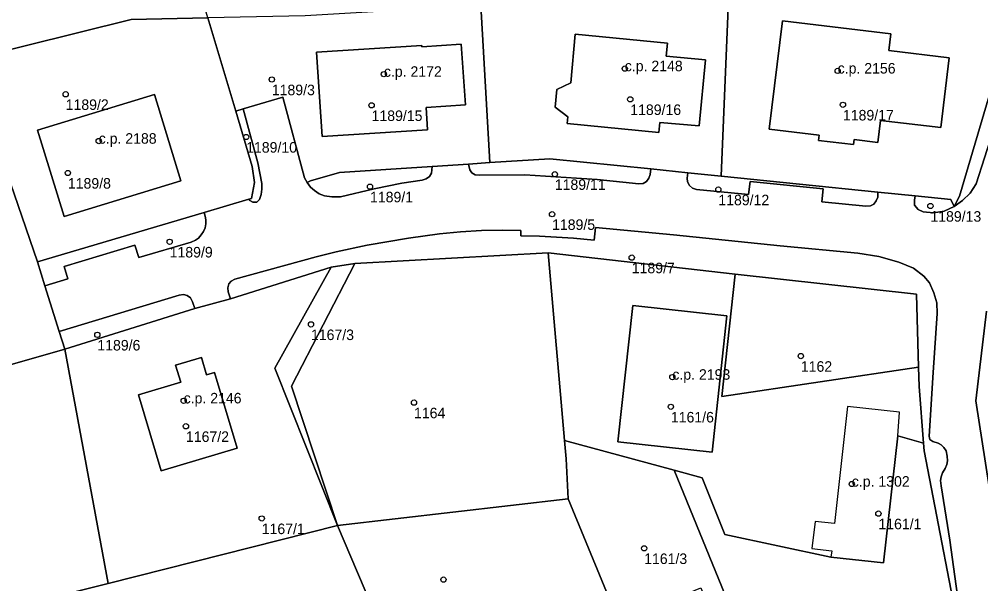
# Model space of a CAD drawing. Extents: x -878211 to -870363, y -1058464 to -1052522.
# Drawn here: x -875500 to -875408.6, y -1056384.3 to -1056330.6 of the extents above; entities that cross this region are included whole.
import ezdxf

# ---------------------------------------------------------------- set-up
doc = ezdxf.new("R2010")
doc.units = 0
for name, color, linetype in [('Vrstva 50', 7, 'Continuous'), ('Vrstva 51', 7, 'Continuous'), ('Vrstva 52', 7, 'Continuous')]:
    doc.layers.add(name, color=color, linetype=linetype)

msp = doc.modelspace()

# ---------------------------------------------------------------- linework, layer by layer
at = {"layer": 'Vrstva 50'}
for centre in [(-875465.34, -1056335.83994), (-875442.45, -1056335.30994), (-875422.22, -1056335.52994), (-875475.99, -1056336.34994), (-875495.58, -1056337.74994), (-875441.93, -1056338.22994), (-875466.51, -1056338.79994), (-875421.72, -1056338.74994), (-875492.44, -1056342.19994), (-875478.43, -1056341.80994), (-875495.37, -1056345.22994), (-875449.1, -1056345.34994), (-875466.66, -1056346.52994), (-875433.56, -1056346.80994), (-875413.41, -1056348.36994), (-875449.36, -1056349.14994), (-875485.7, -1056351.76994), (-875441.79, -1056353.26994), (-875472.27, -1056359.61994), (-875492.57, -1056360.60994), (-875425.72, -1056362.62994), (-875437.93, -1056364.62994), (-875484.37, -1056366.87994), (-875462.48, -1056367.04994), (-875438.07, -1056367.44994), (-875484.15, -1056369.29994), (-875420.88, -1056374.78994), (-875418.35, -1056377.59994), (-875476.95, -1056378.05994), (-875440.61, -1056380.89994), (-875459.68, -1056383.86994)]:
    msp.add_circle(centre, 0.25, dxfattribs=at)
at = {"layer": 'Vrstva 51'}
for points in [[(-875418.39, -1056347.04), (-875414.86, -1056347.4), (-875411.47, -1056347.74), (-875411.16, -1056348.42), (-875410.64, -1056347.42), (-875406.59, -1056333.71), (-875400.67, -1056314.05), (-875403.11, -1056310.38), (-875415.33, -1056308.13), (-875420.85, -1056302.48), (-875424.03, -1056302.61), (-875428.34, -1056302.78), (-875431.52, -1056302.9), (-875433.3, -1056345.53)], [(-875449.57, -1056343.88), (-875439.97, -1056344.85), (-875436.47, -1056345.21), (-875433.3, -1056345.53), (-875431.52, -1056302.9), (-875432.16, -1056302.93), (-875436.29, -1056303.09), (-875440.8, -1056303.7), (-875441.2, -1056304.28), (-875448.56, -1056304.49), (-875441.02, -1056328.43), (-875456.13, -1056329.31), (-875455.26, -1056344.25)], [(-875504.67, -1056322.59), (-875504.56, -1056334.43), (-875489.37, -1056330.63), (-875482.06, -1056330.48), (-875486.78, -1056314.58), (-875495.44, -1056318.53)], [(-875478.72, -1056339.14), (-875474.96, -1056338.03), (-875472.87, -1056345.69), (-875472.64, -1056346.14), (-875472.33, -1056345.99), (-875469.56, -1056345.17), (-875460.75, -1056344.6), (-875457.31, -1056344.38), (-875455.26, -1056344.25), (-875456.13, -1056329.31), (-875472.81, -1056330.29), (-875482.06, -1056330.48), (-875479.42, -1056339.35)], [(-875477.91, -1056347.65), (-875477.65, -1056346.14), (-875477.86, -1056344.63), (-875479.42, -1056339.35), (-875482.06, -1056330.48), (-875489.37, -1056330.63), (-875504.56, -1056334.43), (-875503.24, -1056337.88), (-875501.96, -1056342.97), (-875498.26, -1056353.69), (-875482.41, -1056348.99), (-875478.17, -1056347.73)], [(-875420.65, -1056342.04), (-875418.41, -1056342.34), (-875418.16, -1056340.24), (-875412.42, -1056340.92), (-875411.61, -1056334.28), (-875417.36, -1056333.58), (-875417.17, -1056332.02), (-875427.47, -1056330.76), (-875428.73, -1056341.06), (-875423.99, -1056341.64), (-875424.05, -1056342.14), (-875420.72, -1056342.54)], [(-875420.65, -1056342.04), (-875420.72, -1056342.54), (-875424.05, -1056342.14), (-875423.99, -1056341.64), (-875428.73, -1056341.06), (-875427.47, -1056330.76), (-875417.17, -1056332.02), (-875417.36, -1056333.58), (-875411.61, -1056334.28), (-875412.42, -1056340.92), (-875418.16, -1056340.24), (-875418.41, -1056342.34)], [(-875438.38, -1056332.89), (-875447.15, -1056332.03), (-875447.59, -1056336.67), (-875448.9, -1056337.31), (-875449.05, -1056338.99), (-875447.87, -1056339.9), (-875447.93, -1056340.53), (-875439.21, -1056341.39), (-875439.12, -1056340.43), (-875435.37, -1056340.75), (-875434.78, -1056334.48), (-875438.51, -1056334.12)], [(-875438.38, -1056332.89), (-875438.51, -1056334.12), (-875434.78, -1056334.48), (-875435.37, -1056340.75), (-875439.12, -1056340.43), (-875439.21, -1056341.39), (-875447.93, -1056340.53), (-875447.87, -1056339.9), (-875449.05, -1056338.99), (-875448.9, -1056337.31), (-875447.59, -1056336.67), (-875447.15, -1056332.03)], [(-875471.22, -1056341.75), (-875471.74, -1056333.76), (-875461.75, -1056333.11), (-875461.74, -1056333.24), (-875458, -1056333), (-875457.6, -1056338.77), (-875461.32, -1056339.02), (-875461.21, -1056341.12)], [(-875471.22, -1056341.75), (-875461.21, -1056341.12), (-875461.32, -1056339.02), (-875457.6, -1056338.77), (-875458, -1056333), (-875461.74, -1056333.24), (-875461.75, -1056333.11), (-875471.74, -1056333.76)], [(-875487.14, -1056337.77), (-875498.27, -1056341.15), (-875495.73, -1056349.38), (-875484.64, -1056345.99)], [(-875487.14, -1056337.77), (-875484.64, -1056345.99), (-875495.73, -1056349.38), (-875498.27, -1056341.15)], [(-875479.42, -1056339.35), (-875477.86, -1056344.63), (-875477.65, -1056346.14), (-875477.91, -1056347.65), (-875478.17, -1056347.73), (-875478.08, -1056347.86), (-875477.81, -1056348.02), (-875477.41, -1056348.01), (-875477.17, -1056347.76), (-875476.99, -1056347.28), (-875476.93, -1056346.76), (-875476.94, -1056346.24), (-875477.12, -1056345.25), (-875477.31, -1056344.26), (-875478.72, -1056339.14)], [(-875496.2, -1056360.29), (-875497.55, -1056355.97), (-875498.26, -1056353.69), (-875501.96, -1056342.97), (-875525.82, -1056349.47), (-875520.61, -1056369.18), (-875511.97, -1056366.64), (-875495.67, -1056361.98)], [(-875455.26, -1056344.25), (-875457.31, -1056344.38), (-875457.18, -1056344.92), (-875456.97, -1056345.22), (-875456.66, -1056345.41), (-875456.24, -1056345.45), (-875451.94, -1056345.42), (-875445.06, -1056345.86), (-875441.12, -1056346.26), (-875440.71, -1056346.22), (-875440.39, -1056346.03), (-875440.15, -1056345.72), (-875440.03, -1056345.37), (-875439.97, -1056344.85), (-875449.57, -1056343.88)], [(-875460.75, -1056344.6), (-875469.56, -1056345.17), (-875472.33, -1056345.99), (-875472.64, -1056346.14), (-875472.31, -1056346.58), (-875471.92, -1056346.91), (-875471.49, -1056347.2), (-875471, -1056347.39), (-875470.3, -1056347.5), (-875469.48, -1056347.49), (-875466.25, -1056346.73), (-875463.64, -1056346.21), (-875461.69, -1056345.9), (-875461.31, -1056345.79), (-875461.01, -1056345.57), (-875460.82, -1056345.24)], [(-875418.39, -1056347.04), (-875433.3, -1056345.53), (-875436.47, -1056345.21), (-875436.52, -1056345.72), (-875436.49, -1056346.08), (-875436.3, -1056346.41), (-875436.02, -1056346.68), (-875435.62, -1056346.8), (-875430.68, -1056347.27), (-875430.55, -1056346.03), (-875423.61, -1056346.74), (-875423.73, -1056347.97), (-875419.53, -1056348.38), (-875419.1, -1056348.35), (-875418.79, -1056348.18), (-875418.56, -1056347.89), (-875418.41, -1056347.54)], [(-875411.16, -1056348.42), (-875411.47, -1056347.74), (-875414.86, -1056347.4), (-875414.93, -1056347.81), (-875414.91, -1056348.29), (-875414.57, -1056348.69), (-875414.09, -1056348.92), (-875413.13, -1056349.03), (-875412.11, -1056348.85)], [(-875482.41, -1056348.99), (-875498.26, -1056353.69), (-875497.55, -1056355.97), (-875495.36, -1056355.29), (-875495.71, -1056354.11), (-875489.02, -1056352.08), (-875488.64, -1056353.26), (-875483.66, -1056351.79), (-875483.25, -1056351.62), (-875482.97, -1056351.42), (-875482.69, -1056351.12), (-875482.48, -1056350.8), (-875482.31, -1056350.43), (-875482.26, -1056350.05), (-875482.25, -1056349.68), (-875482.32, -1056349.33)], [(-875468.09, -1056353.84), (-875474.11, -1056365.49), (-875469.75, -1056378.72), (-875447.82, -1056376.19), (-875448.03, -1056372.4), (-875448.18, -1056370.64), (-875449.74, -1056352.83)], [(-875433.22, -1056366.46), (-875431.97, -1056354.86), (-875449.74, -1056352.83), (-875448.18, -1056370.64), (-875437.77, -1056373.48), (-875435.11, -1056374.21), (-875432.94, -1056379.59), (-875422.86, -1056381.73), (-875417.87, -1056382.28), (-875416.5, -1056370.22), (-875414.06, -1056370.92), (-875414.47, -1056365.51), (-875414.55, -1056363.67)], [(-875470.34, -1056354.17), (-875475.69, -1056363.77), (-875469.75, -1056378.72), (-875474.11, -1056365.49), (-875468.09, -1056353.84)], [(-875470.34, -1056354.17), (-875479.92, -1056357.2), (-875483.32, -1056358.1), (-875495.67, -1056361.98), (-875491.53, -1056384.23), (-875469.75, -1056378.72), (-875475.69, -1056363.77)], [(-875414.74, -1056356.76), (-875431.97, -1056354.86), (-875433.22, -1056366.46), (-875414.55, -1056363.67)], [(-875483.32, -1056358.1), (-875483.53, -1056357.47), (-875483.73, -1056357.1), (-875484.04, -1056356.87), (-875484.38, -1056356.77), (-875484.79, -1056356.83), (-875496.2, -1056360.29), (-875495.67, -1056361.98)], [(-875434.15, -1056371.76), (-875432.74, -1056358.81), (-875441.7, -1056357.82), (-875443.11, -1056370.78)], [(-875434.15, -1056371.76), (-875443.11, -1056370.78), (-875441.7, -1056357.82), (-875432.74, -1056358.81)], [(-875511.97, -1056366.64), (-875520.61, -1056369.18), (-875515.55, -1056390.28), (-875509.37, -1056388.69), (-875491.53, -1056384.23), (-875495.67, -1056361.98)], [(-875482.19, -1056364.4), (-875481.45, -1056364.18), (-875479.28, -1056371.38), (-875486.51, -1056373.54), (-875488.67, -1056366.31), (-875484.65, -1056365.12), (-875485.13, -1056363.5), (-875482.66, -1056362.78)], [(-875482.19, -1056364.4), (-875482.66, -1056362.78), (-875485.13, -1056363.5), (-875484.65, -1056365.12), (-875488.67, -1056366.31), (-875486.51, -1056373.54), (-875479.28, -1056371.38), (-875481.45, -1056364.18)], [(-875409.65, -1056393.92), (-875410.09, -1056391.85), (-875414.01, -1056371.62), (-875414.06, -1056370.92), (-875416.5, -1056370.22), (-875417.87, -1056382.28), (-875422.86, -1056381.73), (-875432.94, -1056379.59), (-875435.11, -1056374.21), (-875437.77, -1056373.48), (-875426.59, -1056400.84)], [(-875428.48, -1056401.62), (-875426.59, -1056400.84), (-875437.77, -1056373.48), (-875448.18, -1056370.64), (-875448.03, -1056372.4), (-875447.82, -1056376.19), (-875444.4, -1056384.5), (-875443.01, -1056387.86), (-875435.23, -1056384.66)], [(-875443.01, -1056387.86), (-875444.4, -1056384.5), (-875447.82, -1056376.19), (-875469.75, -1056378.72), (-875465.85, -1056387.89), (-875461.88, -1056386.4), (-875458.58, -1056387.04), (-875450.06, -1056385.51), (-875446.1, -1056395.74), (-875442.72, -1056404.03), (-875451.45, -1056407.55), (-875450.24, -1056410.42), (-875436.07, -1056404.72)], [(-875491.53, -1056384.23), (-875509.37, -1056388.69), (-875508.4, -1056403.06), (-875505.79, -1056403.96), (-875504.59, -1056404), (-875471.67, -1056391.84), (-875465.25, -1056389.28), (-875465.85, -1056387.89), (-875469.75, -1056378.72)]]:
    msp.add_lwpolyline(points, close=True, dxfattribs=at)
for points in [[(-875406.59, -1056333.71), (-875410.64, -1056347.42), (-875411.16, -1056348.42), (-875410.35, -1056347.86), (-875409.62, -1056347.16), (-875409.07, -1056346.25), (-875407.48, -1056341.33)], [(-875407.48, -1056341.33), (-875409.07, -1056346.25), (-875409.62, -1056347.16), (-875410.35, -1056347.86), (-875411.16, -1056348.42), (-875412.11, -1056348.85), (-875413.13, -1056349.03), (-875414.09, -1056348.92), (-875414.57, -1056348.69), (-875414.91, -1056348.29), (-875414.93, -1056347.81), (-875414.86, -1056347.4), (-875418.39, -1056347.04), (-875418.41, -1056347.54), (-875418.56, -1056347.89), (-875418.79, -1056348.18), (-875419.1, -1056348.35), (-875419.53, -1056348.38), (-875423.73, -1056347.97), (-875423.61, -1056346.74), (-875430.55, -1056346.03), (-875430.68, -1056347.27), (-875435.62, -1056346.8), (-875436.02, -1056346.68), (-875436.3, -1056346.41), (-875436.49, -1056346.08), (-875436.52, -1056345.72), (-875436.47, -1056345.21), (-875439.97, -1056344.85), (-875440.03, -1056345.37), (-875440.15, -1056345.72), (-875440.39, -1056346.03), (-875440.71, -1056346.22), (-875441.12, -1056346.26), (-875445.06, -1056345.86), (-875451.94, -1056345.42), (-875456.24, -1056345.45), (-875456.66, -1056345.41), (-875456.97, -1056345.22), (-875457.18, -1056344.92), (-875457.31, -1056344.38), (-875460.75, -1056344.6), (-875460.82, -1056345.24), (-875461.01, -1056345.57), (-875461.31, -1056345.79), (-875461.69, -1056345.9), (-875463.64, -1056346.21), (-875466.25, -1056346.73), (-875469.48, -1056347.49), (-875470.3, -1056347.5), (-875471, -1056347.39), (-875471.49, -1056347.2), (-875471.92, -1056346.91), (-875472.31, -1056346.58), (-875472.64, -1056346.14), (-875472.87, -1056345.69), (-875474.96, -1056338.03), (-875478.72, -1056339.14), (-875477.31, -1056344.26), (-875477.12, -1056345.25), (-875476.94, -1056346.24), (-875476.93, -1056346.76), (-875476.99, -1056347.28), (-875477.17, -1056347.76), (-875477.41, -1056348.01), (-875477.81, -1056348.02), (-875478.08, -1056347.86), (-875478.17, -1056347.73), (-875482.41, -1056348.99), (-875482.32, -1056349.33), (-875482.25, -1056349.68), (-875482.26, -1056350.05), (-875482.31, -1056350.43), (-875482.48, -1056350.8), (-875482.69, -1056351.12), (-875482.97, -1056351.42), (-875483.25, -1056351.62), (-875483.66, -1056351.79), (-875488.64, -1056353.26), (-875489.02, -1056352.08), (-875495.71, -1056354.11), (-875495.36, -1056355.29), (-875497.55, -1056355.97), (-875496.2, -1056360.29), (-875484.79, -1056356.83), (-875484.38, -1056356.77), (-875484.04, -1056356.87), (-875483.73, -1056357.1), (-875483.53, -1056357.47), (-875483.32, -1056358.1), (-875479.92, -1056357.2), (-875480.14, -1056356.54), (-875480.18, -1056356.16), (-875480.07, -1056355.77), (-875479.87, -1056355.5)], [(-875409.65, -1056393.92), (-875411.55, -1056380.14), (-875412.37, -1056374.97), (-875412.44, -1056374.44), (-875412.38, -1056374.09), (-875412.27, -1056373.74), (-875412.02, -1056373.31), (-875411.86, -1056372.94), (-875411.79, -1056372.57), (-875411.8, -1056372.13), (-875411.91, -1056371.65), (-875412.14, -1056371.33), (-875412.4, -1056371.07), (-875412.66, -1056370.9), (-875413.18, -1056370.74), (-875413.46, -1056370.55), (-875413.53, -1056370.23), (-875413.14, -1056364.18), (-875412.77, -1056358.6), (-875412.81, -1056357.58), (-875413.07, -1056356.62), (-875413.51, -1056355.68), (-875414.03, -1056355.03), (-875415.03, -1056354.28), (-875416.4, -1056353.72), (-875418.31, -1056353.17), (-875420.3, -1056352.86), (-875427.69, -1056352.14), (-875437.81, -1056351.11), (-875445.24, -1056350.41), (-875445.35, -1056351.62), (-875447.32, -1056351.44), (-875448.94, -1056351.32), (-875450.57, -1056351.25), (-875452.34, -1056351.19), (-875452.34, -1056350.71), (-875454.06, -1056350.68), (-875456.06, -1056350.71), (-875458.05, -1056350.81), (-875460.06, -1056351), (-875463.01, -1056351.42), (-875466.93, -1056352.1), (-875469.87, -1056352.71), (-875471.78, -1056353.19), (-875479.49, -1056355.31), (-875479.87, -1056355.5), (-875480.07, -1056355.77), (-875480.18, -1056356.16), (-875480.14, -1056356.54), (-875479.92, -1056357.2), (-875470.34, -1056354.17), (-875468.09, -1056353.84), (-875449.74, -1056352.83), (-875431.97, -1056354.86), (-875414.74, -1056356.76), (-875414.55, -1056363.67), (-875414.47, -1056365.51), (-875414.06, -1056370.92), (-875414.01, -1056371.62), (-875410.09, -1056391.85)], [(-875479.87, -1056355.5), (-875479.49, -1056355.31), (-875471.78, -1056353.19), (-875469.87, -1056352.71), (-875466.93, -1056352.1), (-875463.01, -1056351.42), (-875460.06, -1056351), (-875458.05, -1056350.81), (-875456.06, -1056350.71), (-875454.06, -1056350.68), (-875452.34, -1056350.71), (-875452.34, -1056351.19), (-875450.57, -1056351.25), (-875448.94, -1056351.32), (-875447.32, -1056351.44), (-875445.35, -1056351.62), (-875445.24, -1056350.41), (-875437.81, -1056351.11), (-875427.69, -1056352.14), (-875420.3, -1056352.86), (-875418.31, -1056353.17), (-875416.4, -1056353.72), (-875415.03, -1056354.28), (-875414.03, -1056355.03), (-875413.51, -1056355.68), (-875413.07, -1056356.62), (-875412.81, -1056357.58), (-875412.77, -1056358.6), (-875413.14, -1056364.18), (-875413.53, -1056370.23), (-875413.46, -1056370.55), (-875413.18, -1056370.74), (-875412.66, -1056370.9), (-875412.4, -1056371.07), (-875412.14, -1056371.33), (-875411.91, -1056371.65), (-875411.8, -1056372.13), (-875411.79, -1056372.57), (-875411.86, -1056372.94), (-875412.02, -1056373.31), (-875412.27, -1056373.74), (-875412.38, -1056374.09), (-875412.44, -1056374.44), (-875412.37, -1056374.97), (-875411.55, -1056380.14), (-875409.65, -1056393.92)], [(-875407.24, -1056378.74), (-875409.09, -1056366.89), (-875408.09, -1056358.35)], [(-875408.09, -1056358.35), (-875409.09, -1056366.89), (-875407.24, -1056378.74)]]:
    msp.add_lwpolyline(points, dxfattribs=at)
at = {"layer": 'Vrstva 52'}
for points in [[(-875428.73, -1056341.06), (-875423.99, -1056341.64), (-875424.05, -1056342.14), (-875420.72, -1056342.54), (-875420.65, -1056342.04), (-875418.41, -1056342.34), (-875418.16, -1056340.24), (-875412.42, -1056340.92), (-875411.61, -1056334.28), (-875417.36, -1056333.58), (-875417.17, -1056332.02), (-875427.47, -1056330.76)], [(-875439.21, -1056341.39), (-875439.12, -1056340.43), (-875435.37, -1056340.75), (-875434.78, -1056334.48), (-875438.51, -1056334.12), (-875438.38, -1056332.89), (-875447.15, -1056332.03), (-875447.59, -1056336.67), (-875448.9, -1056337.31), (-875449.05, -1056338.99), (-875447.87, -1056339.9), (-875447.93, -1056340.53)], [(-875458, -1056333), (-875461.74, -1056333.24), (-875461.75, -1056333.11), (-875471.74, -1056333.76), (-875471.22, -1056341.75), (-875461.21, -1056341.12), (-875461.32, -1056339.02), (-875457.6, -1056338.77)], [(-875487.14, -1056337.77), (-875498.27, -1056341.15), (-875495.73, -1056349.38), (-875484.64, -1056345.99)], [(-875443.11, -1056370.78), (-875434.15, -1056371.76), (-875432.74, -1056358.81), (-875441.7, -1056357.82)], [(-875488.67, -1056366.31), (-875486.51, -1056373.54), (-875479.28, -1056371.38), (-875481.45, -1056364.18), (-875482.19, -1056364.4), (-875482.66, -1056362.78), (-875485.13, -1056363.5), (-875484.65, -1056365.12)], [(-875416.5, -1056370.22), (-875416.33, -1056367.96), (-875421.28, -1056367.41), (-875422.51, -1056378.55), (-875424.36, -1056378.34), (-875424.69, -1056380.92), (-875422.79, -1056381.14), (-875422.86, -1056381.73), (-875417.87, -1056382.28)]]:
    msp.add_lwpolyline(points, close=True, dxfattribs=at)

# ---------------------------------------------------------------- texts
at = {"layer": 'Vrstva 50'}
for s, p in [('c.p. 2148', (-875442.45, -1056335.56)), ('c.p. 2156', (-875422.22, -1056335.78)), ('c.p. 2172', (-875465.34, -1056336.09)), ('1189/3', (-875475.99, -1056337.839)), ('1189/2', (-875495.58, -1056339.239)), ('1189/15', (-875466.51, -1056340.289)), ('1189/16', (-875441.93, -1056339.719)), ('1189/17', (-875421.72, -1056340.239)), ('c.p. 2188', (-875492.44, -1056342.45)), ('1189/10', (-875478.43, -1056343.299)), ('1189/8', (-875495.37, -1056346.719)), ('1189/11', (-875449.1, -1056346.839)), ('1189/1', (-875466.66, -1056348.019)), ('1189/12', (-875433.56, -1056348.299)), ('1189/13', (-875413.41, -1056349.859)), ('1189/5', (-875449.36, -1056350.639)), ('1189/9', (-875485.7, -1056353.259)), ('1189/7', (-875441.79, -1056354.759)), ('1167/3', (-875472.27, -1056361.109)), ('1189/6', (-875492.57, -1056362.099)), ('1162', (-875425.72, -1056364.119)), ('c.p. 2193', (-875437.93, -1056364.879)), ('c.p. 2146', (-875484.37, -1056367.129)), ('1164', (-875462.48, -1056368.539)), ('1161/6', (-875438.07, -1056368.939)), ('1167/2', (-875484.15, -1056370.789)), ('c.p. 1302', (-875420.88, -1056375.04)), ('1167/1', (-875476.95, -1056379.549)), ('1161/1', (-875418.35, -1056379.089)), ('1161/3', (-875440.61, -1056382.389))]:
    msp.add_text(s, height=0.999996, dxfattribs=at).set_placement(p)

doc.saveas('drawing.dxf')
